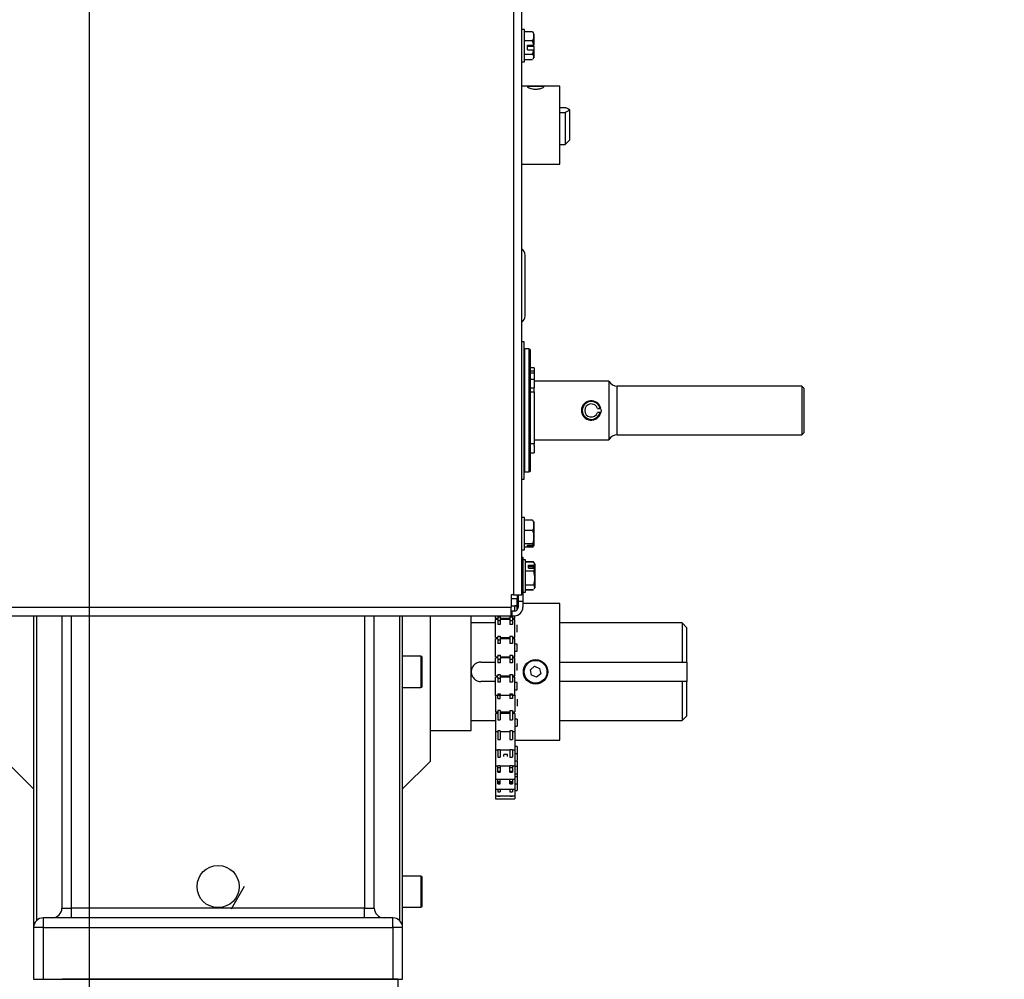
# Model space of a CAD drawing. Header units: inches. Extents: x 170 to 284, y 215 to 248.
# Tile 926 of 1056: x 226.941 to 227.368, y 245.046 to 245.462. Entities that reach past the tile are written whole.
import ezdxf

# ---------------------------------------------------------------- set-up
doc = ezdxf.new("R2010")
doc.units = ezdxf.units.IN
doc.header["$LTSCALE"] = 0.25
doc.header["$MEASUREMENT"] = 0
doc.layers.add('ANNOTATIONS', color=1, linetype='Continuous')
doc.layers.add('LH TOP OF HOOD', color=7, linetype='Continuous')
doc.styles.add('ARIAL', font='arial.ttf', dxfattribs={"height": 0.09375})
doc.dimstyles.new('STANDARD$0', dxfattribs={"dimtxt": 0.09375, "dimasz": 0.09375, "dimexe": 0.03125, "dimexo": 0.046875, "dimgap": 0.09, "dimtad": 0, "dimtih": 1, "dimtoh": 1, "dimdec": 4, "dimzin": 0, "dimdsep": 46, "dimtxsty": 'ARIAL', "dimcen": 0.09, "dimadec": 0, "dimazin": 0, "dimtfac": 1, "dimtdec": 4, "dimtofl": 0, "dimtmove": 0, "dimatfit": 1, "dimfxl": 1, "dimtolj": 1, "dimtzin": 0, "dimarcsym": 0})

# ---------------------------------------------------------------- blocks, each defined once
blk = doc.blocks.new('*D81')
at = {"layer": 'ANNOTATIONS', "color": 0, "lineweight": -2, "transparency": 16777216}
for p, q in [((226.7726433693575, 245.3395043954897), (226.7726433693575, 245.8309993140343)), ((226.971006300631, 244.9699353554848), (226.971006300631, 245.8309993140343)), ((226.6788933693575, 245.7997493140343), (226.5851433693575, 245.7997493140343)), ((227.064756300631, 245.7997493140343), (227.158506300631, 245.7997493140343))]:
    blk.add_line(p, q, dxfattribs=at)
at = {"layer": 'ANNOTATIONS', "color": 0, "transparency": 16777216}
for points in [[(226.6788933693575, 245.8153743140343), (226.6788933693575, 245.7841243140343), (226.7726433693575, 245.7997493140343)], [(227.064756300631, 245.8153743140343), (227.064756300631, 245.7841243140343), (226.971006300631, 245.7997493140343)]]:
    blk.add_solid(points, dxfattribs=at)
at = {"layer": 'defpoints', "color": 0, "transparency": 16777216}
for p in [(226.7726433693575, 245.7997493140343), (226.7726433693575, 245.2926293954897), (226.971006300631, 244.9230603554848)]:
    blk.add_point(p, dxfattribs=at)
at = {"layer": 'ANNOTATIONS', "color": 0, "transparency": 16777216, "insert": (227.3023837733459, 245.7997493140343), "char_height": 0.09375, "attachment_point": 5, "style": 'ARIAL'}
blk.add_mtext('\\A1;5"', dxfattribs=at)

msp = doc.modelspace()

# ---------------------------------------------------------------- linework, layer by layer
at = {"layer": 'LH TOP OF HOOD'}
for p, q in [((227.1550741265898, 245.4760418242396), (227.1550741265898, 245.2125369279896)), ((227.1588040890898, 245.2125369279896), (227.1588040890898, 245.4760418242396)), ((227.1598552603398, 245.4579684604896), (227.1588040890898, 245.4579684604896)), ((227.1598552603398, 245.4498651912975), (227.1598552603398, 245.4579684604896)), ((227.1634156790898, 245.4569938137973), (227.1598552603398, 245.4569938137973)), ((227.1634156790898, 245.4531532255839), (227.1598552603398, 245.4531532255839)), ((227.1638172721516, 245.4527727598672), (227.1635979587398, 245.4538743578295)), ((227.1639243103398, 245.456151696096), (227.1639243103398, 245.4511663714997)), ((227.1598552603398, 245.4439302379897), (227.1598552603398, 245.4498651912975)), ((227.1612116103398, 245.451136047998), (227.1638172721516, 245.451136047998)), ((227.1612116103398, 245.449125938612), (227.1612116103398, 245.451136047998)), ((227.1612116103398, 245.4507626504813), (227.1638172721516, 245.4507626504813)), ((227.1612116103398, 245.449125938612), (227.1638172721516, 245.449125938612)), ((227.1639243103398, 245.4507323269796), (227.1639243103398, 245.4491562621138)), ((227.1639243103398, 245.4491562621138), (227.1639243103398, 245.4457470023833)), ((227.1634156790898, 245.4471087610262), (227.1598552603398, 245.4471087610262)), ((227.1634156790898, 245.444904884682), (227.1598552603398, 245.444904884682)), ((227.1636390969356, 245.4452336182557), (227.1639243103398, 245.4457470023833)), ((227.1588040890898, 245.4439302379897), (227.1598552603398, 245.4439302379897)), ((227.1753097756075, 245.433473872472), (227.1588040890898, 245.433473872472)), ((227.1753097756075, 245.4128541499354), (227.1753097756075, 245.433473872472)), ((227.1753097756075, 245.4241992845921), (227.1775138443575, 245.4241992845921)), ((227.1795483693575, 245.422945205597), (227.1790055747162, 245.4234880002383)), ((227.1795483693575, 245.4100937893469), (227.1795483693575, 245.422945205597)), ((227.1753097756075, 245.4219831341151), (227.1775138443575, 245.4219831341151)), ((227.1775138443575, 245.4219831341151), (227.1775138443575, 245.4080592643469)), ((227.1753097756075, 245.399565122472), (227.1753097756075, 245.4128541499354)), ((227.1775138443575, 245.4080592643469), (227.1795483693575, 245.4100937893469)), ((227.1753097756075, 245.4080592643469), (227.1775138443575, 245.4080592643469)), ((227.1588040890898, 245.399565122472), (227.1753097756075, 245.399565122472)), ((227.1601604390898, 245.3336589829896), (227.1601604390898, 245.3601078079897)), ((227.1597456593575, 245.3224012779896), (227.1588040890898, 245.3224012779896)), ((227.1597456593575, 245.2628575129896), (227.1597456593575, 245.3224012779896)), ((227.1618140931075, 245.3193291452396), (227.1600847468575, 245.3193291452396)), ((227.1600847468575, 245.2697668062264), (227.1600847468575, 245.3193291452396)), ((227.1618140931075, 245.3193291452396), (227.1618140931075, 245.2697668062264)), ((227.1624922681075, 245.270347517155), (227.1624922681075, 245.3186509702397)), ((227.1641198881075, 245.3111944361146), (227.1624922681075, 245.3111944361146)), ((227.1624922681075, 245.3098955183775), (227.1641198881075, 245.3098955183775)), ((227.1624922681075, 245.3089049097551), (227.1641198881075, 245.3089049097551)), ((227.1641198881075, 245.3111944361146), (227.1641198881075, 245.3098955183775)), ((227.1641198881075, 245.3098955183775), (227.1641198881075, 245.3062438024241)), ((227.1624922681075, 245.3062438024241), (227.1641198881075, 245.3062438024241)), ((227.1641198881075, 245.3062438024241), (227.1641198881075, 245.3037341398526)), ((227.1965027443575, 245.3053282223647), (227.1641198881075, 245.3053282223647)), ((227.1641198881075, 245.3037341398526), (227.1641198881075, 245.302478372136)), ((227.1965027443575, 245.3053282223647), (227.1965027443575, 245.2799305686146)), ((227.2802573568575, 245.3032089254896), (227.2001734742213, 245.3032089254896)), ((227.2001734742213, 245.2820498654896), (227.2001734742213, 245.3032089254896)), ((227.2812746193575, 245.3021916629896), (227.2802573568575, 245.3032089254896)), ((227.2802573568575, 245.3032089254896), (227.2802573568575, 245.2820498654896)), ((227.1624922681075, 245.3024505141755), (227.1641198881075, 245.3024505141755)), ((227.1624922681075, 245.3007546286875), (227.1641198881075, 245.3007546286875)), ((227.1639503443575, 245.3024505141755), (227.1639503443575, 245.3007546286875)), ((227.1641198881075, 245.3007546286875), (227.1641198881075, 245.302478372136)), ((227.1641198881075, 245.3007546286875), (227.1641198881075, 245.2781073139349)), ((227.2812746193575, 245.2830671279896), (227.2812746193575, 245.3021916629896)), ((227.1926351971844, 245.2917401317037), (227.1915830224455, 245.2917517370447)), ((227.1916017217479, 245.2934470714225), (227.1926538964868, 245.2934354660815)), ((227.2001734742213, 245.2820498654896), (227.2802573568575, 245.2820498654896)), ((227.2802573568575, 245.2820498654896), (227.2812746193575, 245.2830671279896)), ((227.1641198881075, 245.2781073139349), (227.1624922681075, 245.2781073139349)), ((227.1641198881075, 245.2799305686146), (227.1965027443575, 245.2799305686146)), ((227.1641198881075, 245.2774105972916), (227.1641198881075, 245.2781073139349)), ((227.1624922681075, 245.2742353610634), (227.1641198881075, 245.2742353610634)), ((227.1641198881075, 245.2774105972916), (227.1641198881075, 245.277301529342)), ((227.1641198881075, 245.277301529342), (227.1641198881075, 245.2742167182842)), ((227.1600847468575, 245.2659296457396), (227.1600847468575, 245.2697668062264)), ((227.1618140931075, 245.2697668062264), (227.1618140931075, 245.2659296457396)), ((227.1624922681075, 245.2666078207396), (227.1624922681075, 245.270347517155)), ((227.1600847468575, 245.2659296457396), (227.1618140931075, 245.2659296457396)), ((227.1588040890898, 245.2628575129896), (227.1597456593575, 245.2628575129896)), ((227.1598552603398, 245.2461235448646), (227.1588040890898, 245.2461235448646)), ((227.1598552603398, 245.2320853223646), (227.1598552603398, 245.2461235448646)), ((227.1634156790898, 245.2449738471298), (227.1598552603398, 245.2449738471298)), ((227.1634655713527, 245.2449141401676), (227.1634156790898, 245.2449738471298)), ((227.1638172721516, 245.2444932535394), (227.1637651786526, 245.2445555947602)), ((227.1639243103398, 245.244306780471), (227.1637811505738, 245.2445644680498)), ((227.1639243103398, 245.244306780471), (227.1639243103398, 245.2343853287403)), ((227.1634156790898, 245.2405445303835), (227.1598552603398, 245.2405445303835)), ((227.1588040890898, 245.2320853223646), (227.1598552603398, 245.2320853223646)), ((227.1634156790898, 245.2346751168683), (227.1598552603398, 245.2346751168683)), ((227.1634156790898, 245.2332350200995), (227.1598552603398, 245.2332350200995)), ((227.1612116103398, 245.234194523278), (227.1638172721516, 245.234194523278)), ((227.1612116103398, 245.2337156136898), (227.1612116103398, 245.234194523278)), ((227.1612116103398, 245.2337156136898), (227.1638172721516, 245.2337156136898)), ((227.1637830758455, 245.2336478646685), (227.1639243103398, 245.2339020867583)), ((227.1639243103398, 245.2343853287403), (227.1639243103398, 245.2339064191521)), ((227.1639243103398, 245.2339064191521), (227.1639243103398, 245.2339020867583)), ((227.1588040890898, 245.2289318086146), (227.1592279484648, 245.2289318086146)), ((227.1592279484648, 245.2289318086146), (227.1592279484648, 245.2098581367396)), ((227.1602791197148, 245.2278128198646), (227.1592279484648, 245.2278128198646)), ((227.1602791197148, 245.2137745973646), (227.1602791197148, 245.2278128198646)), ((227.1638395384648, 245.2269105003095), (227.1602791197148, 245.2269105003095)), ((227.1638395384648, 245.2268006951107), (227.1602791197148, 245.2268006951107)), ((227.1643481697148, 245.225996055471), (227.1638401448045, 245.2269105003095)), ((227.1638395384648, 245.2227929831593), (227.1602791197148, 245.2227929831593)), ((227.1616354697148, 245.2241304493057), (227.1616354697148, 245.2254632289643)), ((227.1616354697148, 245.2254632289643), (227.1642411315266, 245.2254632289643)), ((227.1638395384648, 245.2248014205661), (227.1616354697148, 245.2248014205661)), ((227.1616354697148, 245.2241304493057), (227.1642411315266, 245.2241304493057)), ((227.1638395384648, 245.2248014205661), (227.1642011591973, 245.2256519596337)), ((227.1639767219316, 245.2239525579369), (227.1638395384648, 245.2248014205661)), ((227.1643481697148, 245.225996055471), (227.1643481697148, 245.2253148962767)), ((227.1643481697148, 245.225996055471), (227.1643481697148, 245.2253148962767)), ((227.1643481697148, 245.2253148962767), (227.1643481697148, 245.223982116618)), ((227.1643481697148, 245.223982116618), (227.1643481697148, 245.2155913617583)), ((227.1592279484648, 245.2137745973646), (227.1602791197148, 245.2137745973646)), ((227.1638395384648, 245.2167859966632), (227.1602791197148, 245.2167859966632)), ((227.1638395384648, 245.2147867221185), (227.1602791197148, 245.2147867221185)), ((227.1638395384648, 245.2146769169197), (227.1602791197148, 245.2146769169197)), ((227.1641024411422, 245.2151490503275), (227.1643481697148, 245.2155913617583)), ((227.1550741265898, 245.2125369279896), (227.1540568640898, 245.2125369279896)), ((227.1540568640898, 245.2125369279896), (227.1540568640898, 245.2072302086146)), ((227.1567695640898, 245.2109093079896), (227.1540568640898, 245.2109093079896)), ((227.1550741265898, 245.2125369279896), (227.1588040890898, 245.2125369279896)), ((227.1567695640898, 245.2125369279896), (227.1567695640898, 245.2109093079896)), ((227.1567695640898, 245.2078575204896), (227.1567695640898, 245.2109093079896)), ((227.1571934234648, 245.2125369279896), (227.1571934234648, 245.2098581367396)), ((227.1571934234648, 245.2098581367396), (227.1592279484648, 245.2098581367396)), ((227.1571934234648, 245.2098581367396), (227.1571934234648, 245.2072302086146)), ((227.1592279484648, 245.2098581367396), (227.1592279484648, 245.2072302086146)), ((226.8997412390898, 245.2072302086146), (227.1540568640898, 245.2072302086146)), ((227.1540568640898, 245.2078575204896), (227.1567695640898, 245.2078575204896)), ((227.1540568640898, 245.2035002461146), (227.1540568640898, 245.2072302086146)), ((227.1544807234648, 245.2055347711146), (227.1540568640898, 245.2055347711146)), ((227.1554979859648, 245.2055347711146), (227.1544807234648, 245.2055347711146)), ((227.1544807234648, 245.2035002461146), (227.1544807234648, 245.2055347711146)), ((227.1567447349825, 245.2078488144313), (227.1556427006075, 245.2078488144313)), ((227.1556427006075, 245.2055409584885), (227.1556427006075, 245.2078488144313)), ((227.1567447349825, 245.2060812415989), (227.1567447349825, 245.2078488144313)), ((227.1571934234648, 245.2088408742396), (227.1567695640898, 245.2088408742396)), ((227.1753013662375, 245.2088408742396), (227.1592279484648, 245.2088408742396)), ((227.1753013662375, 245.1495005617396), (227.1753013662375, 245.2088408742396)), ((226.8997412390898, 245.2035002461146), (227.1540568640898, 245.2035002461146)), ((226.9468065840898, 245.2035002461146), (226.9468065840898, 245.0681195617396)), ((226.9481629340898, 245.0712273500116), (226.9481629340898, 245.2035002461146)), ((226.9590815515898, 245.2035002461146), (226.9590815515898, 245.1791707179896)), ((226.9633201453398, 245.0765967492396), (226.9633201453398, 245.2035002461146)), ((227.0904779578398, 245.2035002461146), (227.0904779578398, 245.0765967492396)), ((227.0947165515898, 245.1791707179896), (227.0947165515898, 245.2035002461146)), ((227.1056351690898, 245.2035002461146), (227.1056351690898, 245.0712273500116)), ((227.1069915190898, 245.0681195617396), (227.1069915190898, 245.2035002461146)), ((227.1190630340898, 245.1791707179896), (227.1190630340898, 245.2035002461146)), ((227.1367634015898, 245.1791707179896), (227.1367634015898, 245.2035002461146)), ((227.1473350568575, 245.2024149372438), (227.1473350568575, 245.2035258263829)), ((227.1473350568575, 245.2024149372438), (227.1483523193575, 245.2024149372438)), ((227.1473350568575, 245.2024149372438), (227.1473350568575, 245.2018675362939)), ((227.1483523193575, 245.2018675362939), (227.1473350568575, 245.2018675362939)), ((227.1473350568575, 245.1940685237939), (227.1473350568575, 245.2018675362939)), ((227.1483523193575, 245.2030260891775), (227.1493695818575, 245.2030260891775)), ((227.1483523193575, 245.2030260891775), (227.1483523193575, 245.2024149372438)), ((227.1483523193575, 245.2024149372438), (227.1483523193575, 245.2018675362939)), ((227.1483523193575, 245.2018675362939), (227.1483523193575, 245.1997503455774)), ((227.1493695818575, 245.2012563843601), (227.1483523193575, 245.2012563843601)), ((227.1493695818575, 245.2030260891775), (227.1493695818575, 245.2024149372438)), ((227.1493695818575, 245.2024149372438), (227.1536081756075, 245.2024149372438)), ((227.1493695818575, 245.2024149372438), (227.1493695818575, 245.2018675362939)), ((227.1536081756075, 245.2018675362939), (227.1493695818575, 245.2018675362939)), ((227.1493695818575, 245.2018675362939), (227.1493695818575, 245.1997503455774)), ((227.14986973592, 245.2018675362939), (227.14986973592, 245.2024149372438)), ((227.1536081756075, 245.2030260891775), (227.1546254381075, 245.2030260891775)), ((227.1536081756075, 245.2030260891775), (227.1536081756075, 245.2024149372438)), ((227.1536081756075, 245.2024149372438), (227.1536081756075, 245.2018675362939)), ((227.1536081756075, 245.2018675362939), (227.1536081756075, 245.1997503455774)), ((227.1546254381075, 245.2012563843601), (227.1536081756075, 245.2012563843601)), ((227.1544807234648, 245.2035002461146), (227.1540568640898, 245.2035002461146)), ((227.1544807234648, 245.2035002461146), (227.1554979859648, 245.2035002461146)), ((227.1546254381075, 245.2030260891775), (227.1546254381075, 245.2024149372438)), ((227.1546254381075, 245.2024149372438), (227.1556427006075, 245.2024149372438)), ((227.1546254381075, 245.2024149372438), (227.1546254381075, 245.2018675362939)), ((227.1556427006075, 245.2018675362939), (227.1546254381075, 245.2018675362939)), ((227.1546254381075, 245.2018675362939), (227.1546254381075, 245.1997503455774)), ((227.1556427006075, 245.2024149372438), (227.1556427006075, 245.2035030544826)), ((227.1556427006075, 245.1940685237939), (227.1556427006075, 245.2018675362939)), ((227.1473350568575, 245.2003636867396), (227.1367634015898, 245.2003636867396)), ((227.1493695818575, 245.1997503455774), (227.1483523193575, 245.1997503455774)), ((227.1546254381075, 245.1997503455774), (227.1536081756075, 245.1997503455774)), ((227.1567447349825, 245.1964336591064), (227.1567447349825, 245.1995024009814)), ((227.2283170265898, 245.2003636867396), (227.1753013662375, 245.2003636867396)), ((227.2303515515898, 245.1983291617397), (227.2283170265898, 245.2003636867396)), ((227.2283170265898, 245.2003636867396), (227.2283170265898, 245.1834093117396)), ((227.2303515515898, 245.1834093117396), (227.2303515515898, 245.1983291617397)), ((227.1473350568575, 245.1940685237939), (227.1483523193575, 245.1940685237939)), ((227.1483523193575, 245.1935211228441), (227.1473350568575, 245.1935211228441)), ((227.1473350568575, 245.185722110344), (227.1473350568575, 245.1935211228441)), ((227.1483523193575, 245.1946796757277), (227.1493695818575, 245.1946796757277)), ((227.1483523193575, 245.1946796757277), (227.1483523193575, 245.1940685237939)), ((227.1483523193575, 245.1935211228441), (227.1483523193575, 245.1914039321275)), ((227.1493695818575, 245.1929099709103), (227.1483523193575, 245.1929099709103)), ((227.1493695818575, 245.1946796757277), (227.1493695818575, 245.1914039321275)), ((227.1493695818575, 245.1940685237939), (227.1536081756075, 245.1940685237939)), ((227.1536081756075, 245.1935211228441), (227.1493695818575, 245.1935211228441)), ((227.14986973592, 245.1940371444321), (227.14986973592, 245.1940685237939)), ((227.1498866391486, 245.1936772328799), (227.1535912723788, 245.1936772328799)), ((227.1536081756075, 245.1946796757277), (227.1546254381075, 245.1946796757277)), ((227.1536081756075, 245.1946796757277), (227.1536081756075, 245.1914039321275)), ((227.1546254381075, 245.1946796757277), (227.1546254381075, 245.1914039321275)), ((227.1546254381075, 245.1940685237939), (227.1556427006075, 245.1940685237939)), ((227.1556427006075, 245.1935211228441), (227.1546254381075, 245.1935211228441)), ((227.1556427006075, 245.185722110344), (227.1556427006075, 245.1935211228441)), ((227.1493695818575, 245.1914039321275), (227.1483523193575, 245.1914039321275)), ((227.1546254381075, 245.1914039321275), (227.1536081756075, 245.1914039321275)), ((227.1567447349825, 245.1911559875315), (227.1556427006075, 245.1911559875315)), ((227.1556427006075, 245.1880872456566), (227.1567447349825, 245.1880872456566)), ((227.1567447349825, 245.1880872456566), (227.1567447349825, 245.1911559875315)), ((227.1149600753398, 245.1859524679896), (227.1069915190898, 245.1859524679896)), ((227.1149600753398, 245.1859524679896), (227.1149600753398, 245.1723889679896)), ((227.1154687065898, 245.1728975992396), (227.1154687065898, 245.1854438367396)), ((227.1473350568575, 245.185722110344), (227.1483523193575, 245.185722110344)), ((227.1483523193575, 245.1851747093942), (227.1473350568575, 245.1851747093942)), ((227.1473350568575, 245.1773756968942), (227.1473350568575, 245.1851747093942)), ((227.1483523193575, 245.1863332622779), (227.1493695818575, 245.1863332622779)), ((227.1483523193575, 245.1863332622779), (227.1483523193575, 245.185722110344)), ((227.1483523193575, 245.1851747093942), (227.1483523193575, 245.1830575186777)), ((227.1493695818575, 245.1845635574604), (227.1483523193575, 245.1845635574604)), ((227.1493695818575, 245.1863332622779), (227.1493695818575, 245.185722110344)), ((227.1493695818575, 245.185722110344), (227.1536081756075, 245.185722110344)), ((227.1536081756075, 245.1851747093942), (227.1493695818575, 245.1851747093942)), ((227.1493695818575, 245.1851747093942), (227.1493695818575, 245.1830575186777)), ((227.1498866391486, 245.1856018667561), (227.1535912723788, 245.1856018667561)), ((227.1536081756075, 245.1863332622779), (227.1546254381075, 245.1863332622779)), ((227.1536081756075, 245.1863332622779), (227.1536081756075, 245.185722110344)), ((227.1536081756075, 245.185722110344), (227.1536081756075, 245.1851747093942)), ((227.1536081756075, 245.1851747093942), (227.1536081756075, 245.1830575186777)), ((227.1546254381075, 245.1845635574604), (227.1536081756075, 245.1845635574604)), ((227.1546254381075, 245.1863332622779), (227.1546254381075, 245.1830575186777)), ((227.1546254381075, 245.185722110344), (227.1556427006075, 245.185722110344)), ((227.1556427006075, 245.1851747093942), (227.1546254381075, 245.1851747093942)), ((227.1556427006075, 245.1773756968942), (227.1556427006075, 245.1851747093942)), ((227.1410019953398, 245.1834093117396), (227.1473350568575, 245.1834093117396)), ((227.1493695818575, 245.1830575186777), (227.1483523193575, 245.1830575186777)), ((227.1546254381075, 245.1830575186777), (227.1536081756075, 245.1830575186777)), ((227.1567447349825, 245.1797408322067), (227.1567447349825, 245.1828095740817)), ((227.1624386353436, 245.1800488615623), (227.1642745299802, 245.181562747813)), ((227.1629520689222, 245.1777253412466), (227.1624386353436, 245.1800488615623)), ((227.1642745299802, 245.181562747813), (227.1664576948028, 245.1806160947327)), ((227.1664576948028, 245.1806160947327), (227.1669711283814, 245.178292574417)), ((227.1753013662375, 245.1834093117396), (227.2283170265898, 245.1834093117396)), ((227.2303515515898, 245.1834093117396), (227.2303515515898, 245.1749321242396)), ((226.9590815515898, 245.1791707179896), (226.9590815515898, 245.0765967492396)), ((227.0947165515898, 245.0765967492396), (227.0947165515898, 245.1791707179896)), ((227.1190630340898, 245.1403791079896), (227.1190630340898, 245.1791707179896)), ((227.1367634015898, 245.1537391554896), (227.1367634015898, 245.1791707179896)), ((227.1473350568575, 245.1773756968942), (227.1483523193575, 245.1773756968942)), ((227.1483523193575, 245.1768282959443), (227.1473350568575, 245.1768282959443)), ((227.1473350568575, 245.1690327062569), (227.1473350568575, 245.1768282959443)), ((227.1483523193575, 245.177986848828), (227.1493695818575, 245.177986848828)), ((227.1483523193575, 245.177986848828), (227.1483523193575, 245.1773756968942)), ((227.1483523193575, 245.1768282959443), (227.1483523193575, 245.1747111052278)), ((227.1493695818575, 245.1762171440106), (227.1483523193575, 245.1762171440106)), ((227.1493695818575, 245.177986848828), (227.1493695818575, 245.1747111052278)), ((227.1493695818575, 245.1773756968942), (227.1536081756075, 245.1773756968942)), ((227.1536081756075, 245.1768282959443), (227.1493695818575, 245.1768282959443)), ((227.1536081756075, 245.177986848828), (227.1546254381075, 245.177986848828)), ((227.1536081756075, 245.177986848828), (227.1536081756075, 245.1747111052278)), ((227.1546254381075, 245.177986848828), (227.1546254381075, 245.1747111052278)), ((227.1546254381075, 245.1773756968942), (227.1556427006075, 245.1773756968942)), ((227.1556427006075, 245.1768282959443), (227.1546254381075, 245.1768282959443)), ((227.1556427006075, 245.1690327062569), (227.1556427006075, 245.1768282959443)), ((227.1651352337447, 245.1767786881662), (227.1629520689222, 245.1777253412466)), ((227.1669711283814, 245.178292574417), (227.1651352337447, 245.1767786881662)), ((227.1069915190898, 245.1723889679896), (227.1149600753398, 245.1723889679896)), ((227.1473350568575, 245.1749321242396), (227.1410019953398, 245.1749321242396)), ((227.1493695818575, 245.1747111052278), (227.1483523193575, 245.1747111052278)), ((227.1546254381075, 245.1747111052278), (227.1536081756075, 245.1747111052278)), ((227.1567447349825, 245.1744631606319), (227.1556427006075, 245.1744631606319)), ((227.1556427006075, 245.1713944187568), (227.1567447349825, 245.1713944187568)), ((227.1567447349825, 245.1713944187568), (227.1567447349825, 245.1744631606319)), ((227.2283170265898, 245.1749321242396), (227.1753013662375, 245.1749321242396)), ((227.2283170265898, 245.1749321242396), (227.2283170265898, 245.1579777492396)), ((227.2303515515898, 245.1600122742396), (227.2303515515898, 245.1749321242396)), ((227.1473350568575, 245.1690327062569), (227.1483523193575, 245.1690327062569)), ((227.1473350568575, 245.1690327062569), (227.1473350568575, 245.1618513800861)), ((227.1483523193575, 245.1696404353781), (227.1493695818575, 245.1696404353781)), ((227.1483523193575, 245.1696404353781), (227.1483523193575, 245.1690327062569)), ((227.1483523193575, 245.1690392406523), (227.1493695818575, 245.1690392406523)), ((227.1483523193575, 245.1675332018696), (227.1483523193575, 245.1690327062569)), ((227.1483523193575, 245.1675332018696), (227.1493695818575, 245.1675332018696)), ((227.1493695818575, 245.1696404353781), (227.1493695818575, 245.1690327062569)), ((227.1493695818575, 245.1690327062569), (227.1536081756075, 245.1690327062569)), ((227.1493695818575, 245.1675332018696), (227.1493695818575, 245.1690327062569)), ((227.1536081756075, 245.1696404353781), (227.1546254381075, 245.1696404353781)), ((227.1536081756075, 245.1696404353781), (227.1536081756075, 245.1690327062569)), ((227.1546254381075, 245.1690392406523), (227.1536081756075, 245.1690392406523)), ((227.1536081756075, 245.1690327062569), (227.1536081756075, 245.1675332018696)), ((227.1546254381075, 245.1675332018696), (227.1536081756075, 245.1675332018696)), ((227.1546254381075, 245.1696404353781), (227.1546254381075, 245.1690327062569)), ((227.1546254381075, 245.1690327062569), (227.1556427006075, 245.1690327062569)), ((227.1546254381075, 245.1690327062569), (227.1546254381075, 245.1675332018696)), ((227.1556427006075, 245.1690327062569), (227.1556427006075, 245.1618513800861)), ((227.1567447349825, 245.1672852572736), (227.1567447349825, 245.1652708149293)), ((227.1493695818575, 245.1624106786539), (227.1483523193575, 245.1624106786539)), ((227.1483523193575, 245.1624106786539), (227.1483523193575, 245.1583444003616)), ((227.1493695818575, 245.1624106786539), (227.1493695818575, 245.1583444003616)), ((227.1536081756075, 245.1624106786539), (227.1546254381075, 245.1624106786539)), ((227.1536081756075, 245.1624106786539), (227.1536081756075, 245.1583444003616)), ((227.1546254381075, 245.1624106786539), (227.1546254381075, 245.1583444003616)), ((227.1567447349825, 245.1652708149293), (227.1567447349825, 245.1642165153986)), ((227.1367634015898, 245.1579777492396), (227.1473350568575, 245.1579777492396)), ((227.1473350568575, 245.1618513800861), (227.1483523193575, 245.1618513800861)), ((227.1483523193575, 245.1610160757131), (227.1473350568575, 245.1610160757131)), ((227.1473350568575, 245.1610160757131), (227.1473350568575, 245.1552544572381)), ((227.1483523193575, 245.1583444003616), (227.1493695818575, 245.1583444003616)), ((227.1493695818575, 245.1618513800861), (227.1536081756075, 245.1618513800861)), ((227.1536081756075, 245.1610160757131), (227.1493695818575, 245.1610160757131)), ((227.1536081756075, 245.1583444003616), (227.1546254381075, 245.1583444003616)), ((227.1546254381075, 245.1618513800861), (227.1556427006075, 245.1618513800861)), ((227.1556427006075, 245.1610160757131), (227.1546254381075, 245.1610160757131)), ((227.1556427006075, 245.1610160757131), (227.1556427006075, 245.1552544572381)), ((227.1567447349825, 245.1586509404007), (227.1556427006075, 245.1586509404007)), ((227.1567447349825, 245.1586509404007), (227.1567447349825, 245.1563838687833)), ((227.1753013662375, 245.1579777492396), (227.2283170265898, 245.1579777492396)), ((227.2283170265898, 245.1579777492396), (227.2303515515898, 245.1600122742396)), ((227.1190630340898, 245.1537391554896), (227.1367634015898, 245.1537391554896)), ((227.1473350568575, 245.1552544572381), (227.1473350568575, 245.1532170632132)), ((227.1556427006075, 245.1555821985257), (227.1567447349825, 245.1555821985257)), ((227.1556427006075, 245.1552544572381), (227.1556427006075, 245.1532170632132)), ((227.1567447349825, 245.1563838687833), (227.1567447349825, 245.1555821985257)), ((227.1473350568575, 245.1532170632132), (227.1483523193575, 245.1532170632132)), ((227.1473350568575, 245.1532170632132), (227.1473350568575, 245.1530909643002)), ((227.1483523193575, 245.1530909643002), (227.1473350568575, 245.1530909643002)), ((227.1473350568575, 245.1530909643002), (227.1473350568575, 245.1467472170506)), ((227.1493695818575, 245.1534706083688), (227.1483523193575, 245.1534706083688)), ((227.1483523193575, 245.1534706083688), (227.1483523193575, 245.149738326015)), ((227.1483523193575, 245.149738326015), (227.1493695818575, 245.149738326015)), ((227.1493695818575, 245.1534706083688), (227.1493695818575, 245.149738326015)), ((227.1493695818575, 245.1532170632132), (227.1536081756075, 245.1532170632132)), ((227.1536081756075, 245.1530909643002), (227.1493695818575, 245.1530909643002)), ((227.1546254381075, 245.1534706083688), (227.1536081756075, 245.1534706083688)), ((227.1536081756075, 245.1534706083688), (227.1536081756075, 245.149738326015)), ((227.1536081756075, 245.149738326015), (227.1546254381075, 245.149738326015)), ((227.1546254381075, 245.1534706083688), (227.1546254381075, 245.149738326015)), ((227.1546254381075, 245.1532170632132), (227.1556427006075, 245.1532170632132)), ((227.1556427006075, 245.1530909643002), (227.1546254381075, 245.1530909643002)), ((227.1556427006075, 245.1530909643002), (227.1556427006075, 245.1467472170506)), ((227.1556427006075, 245.1495005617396), (227.1753013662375, 245.1495005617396)), ((227.1473350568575, 245.1467472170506), (227.1473350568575, 245.1452919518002)), ((227.1473350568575, 245.1452919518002), (227.1483523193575, 245.1452919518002)), ((227.1473350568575, 245.1452919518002), (227.1473350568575, 245.13928281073)), ((227.1493695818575, 245.1453570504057), (227.1483523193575, 245.1453570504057)), ((227.1483523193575, 245.1453570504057), (227.1483523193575, 245.1420788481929)), ((227.1493695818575, 245.1453570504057), (227.1493695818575, 245.1420788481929)), ((227.1493695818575, 245.1452919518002), (227.1536081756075, 245.1452919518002)), ((227.1546254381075, 245.1453570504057), (227.1536081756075, 245.1453570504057)), ((227.1536081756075, 245.1453570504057), (227.1536081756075, 245.1420788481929)), ((227.1546254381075, 245.1453570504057), (227.1546254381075, 245.1420788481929)), ((227.1546254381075, 245.1452919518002), (227.1556427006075, 245.1452919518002)), ((227.1567447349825, 245.1467800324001), (227.1556427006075, 245.1467800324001)), ((227.1556427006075, 245.1467472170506), (227.1556427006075, 245.1452919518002)), ((227.1556427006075, 245.1452919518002), (227.1556427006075, 245.13928281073)), ((227.1567447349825, 245.1467800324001), (227.1567447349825, 245.1437649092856)), ((227.1483523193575, 245.1420788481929), (227.1493695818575, 245.1420788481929)), ((227.1525570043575, 245.1431979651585), (227.15092090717, 245.1431979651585)), ((227.15092090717, 245.1424132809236), (227.15092090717, 245.1431979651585)), ((227.1525570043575, 245.1424132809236), (227.1525570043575, 245.1431979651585)), ((227.1536081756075, 245.1420788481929), (227.1546254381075, 245.1420788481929)), ((227.1556427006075, 245.1437112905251), (227.1567447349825, 245.1437112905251)), ((227.1567447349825, 245.1437649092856), (227.1567447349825, 245.1410706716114)), ((227.1567447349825, 245.1410706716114), (227.1567447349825, 245.1406961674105)), ((226.9347350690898, 245.1403791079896), (226.9468065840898, 245.1283075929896)), ((227.1069915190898, 245.1283075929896), (227.1190630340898, 245.1403791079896)), ((227.1473350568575, 245.13928281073), (227.1473350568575, 245.1383310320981)), ((227.1473350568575, 245.1383310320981), (227.1483523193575, 245.1383310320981)), ((227.1473350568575, 245.1383310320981), (227.1473350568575, 245.1331014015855)), ((227.1493695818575, 245.138331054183), (227.1483523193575, 245.138331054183)), ((227.1483523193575, 245.1356124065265), (227.1483523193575, 245.1383310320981)), ((227.1493695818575, 245.1374968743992), (227.1483523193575, 245.1374968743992)), ((227.1493695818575, 245.138331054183), (227.1493695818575, 245.1356124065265)), ((227.1493695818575, 245.1383310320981), (227.1536081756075, 245.1383310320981)), ((227.1546254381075, 245.138331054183), (227.1536081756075, 245.138331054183)), ((227.1536081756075, 245.1356124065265), (227.1536081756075, 245.1383310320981)), ((227.1546254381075, 245.1374968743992), (227.1536081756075, 245.1374968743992)), ((227.1546254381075, 245.138331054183), (227.1546254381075, 245.1356124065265)), ((227.1546254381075, 245.1383310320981), (227.1556427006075, 245.1383310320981)), ((227.1567447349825, 245.1404441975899), (227.1556427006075, 245.1404441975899)), ((227.1556427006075, 245.13928281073), (227.1556427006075, 245.1383310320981)), ((227.1556427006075, 245.1383310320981), (227.1556427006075, 245.1331014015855)), ((227.1567447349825, 245.1379921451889), (227.1556427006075, 245.1379921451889)), ((227.1567447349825, 245.1404441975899), (227.1567447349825, 245.1379921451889)), ((227.1567447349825, 245.1379921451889), (227.1567447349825, 245.135137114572)), ((227.1473350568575, 245.1331014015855), (227.1473350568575, 245.1325582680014)), ((227.1473350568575, 245.1325582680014), (227.1556427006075, 245.1325582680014)), ((227.1473350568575, 245.1325582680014), (227.1473350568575, 245.1284018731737)), ((227.1493695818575, 245.1359584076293), (227.1483523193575, 245.1359584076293)), ((227.1483523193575, 245.1357788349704), (227.1493695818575, 245.1357788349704)), ((227.1483523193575, 245.1356124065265), (227.1493695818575, 245.1356124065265)), ((227.1483523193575, 245.1305470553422), (227.1483523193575, 245.1325582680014)), ((227.1493695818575, 245.1305470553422), (227.1493695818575, 245.1325582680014)), ((227.1546254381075, 245.1359584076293), (227.1536081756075, 245.1359584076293)), ((227.1536081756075, 245.1357788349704), (227.1546254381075, 245.1357788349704)), ((227.1536081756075, 245.1356124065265), (227.1546254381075, 245.1356124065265)), ((227.1536081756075, 245.1305470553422), (227.1536081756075, 245.1325582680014)), ((227.1546254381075, 245.1326186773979), (227.1546254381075, 245.1305470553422)), ((227.1556427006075, 245.1349234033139), (227.1567447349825, 245.1349234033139)), ((227.1567447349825, 245.1335932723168), (227.1556427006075, 245.1335932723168)), ((227.1556427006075, 245.1331014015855), (227.1556427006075, 245.1325582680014)), ((227.1556427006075, 245.1325582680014), (227.1556427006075, 245.1284018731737)), ((227.1567447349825, 245.135137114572), (227.1567447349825, 245.1349234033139)), ((227.1567447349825, 245.1349234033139), (227.1567447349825, 245.1335932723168)), ((227.1567447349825, 245.1335932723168), (227.1567447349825, 245.130619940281)), ((227.1473350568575, 245.1284018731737), (227.1473350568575, 245.1281593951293)), ((227.1473350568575, 245.1281593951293), (227.1556427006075, 245.1281593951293)), ((227.1473350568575, 245.1281593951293), (227.1473350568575, 245.1253354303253)), ((227.1493695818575, 245.1314695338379), (227.1483523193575, 245.1314695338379)), ((227.1483523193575, 245.1309714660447), (227.1493695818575, 245.1309714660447)), ((227.1493695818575, 245.130720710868), (227.1483523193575, 245.130720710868)), ((227.1483523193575, 245.1305470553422), (227.1493695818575, 245.1305470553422)), ((227.1483523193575, 245.1281593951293), (227.1483523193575, 245.1270457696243)), ((227.1493695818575, 245.1281593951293), (227.1493695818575, 245.1270457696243)), ((227.1546254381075, 245.1314695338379), (227.1536081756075, 245.1314695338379)), ((227.1536081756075, 245.1309714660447), (227.1546254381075, 245.1309714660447)), ((227.1546254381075, 245.130720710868), (227.1536081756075, 245.130720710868)), ((227.1536081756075, 245.1305470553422), (227.1546254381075, 245.1305470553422)), ((227.1536081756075, 245.1281593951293), (227.1536081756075, 245.1270457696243)), ((227.1546254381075, 245.1281593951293), (227.1546254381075, 245.1270457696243)), ((227.1556427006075, 245.1305245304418), (227.1567447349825, 245.1305245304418)), ((227.1556427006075, 245.1284018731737), (227.1556427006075, 245.1281593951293)), ((227.1556427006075, 245.1281593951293), (227.1556427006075, 245.1253354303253)), ((227.1567447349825, 245.130619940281), (227.1567447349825, 245.1305245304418)), ((227.1567447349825, 245.1305245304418), (227.1567447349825, 245.1276644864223)), ((227.1473350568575, 245.1253354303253), (227.1473350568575, 245.1252759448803)), ((227.1473350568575, 245.1252759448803), (227.1556427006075, 245.1252759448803)), ((227.1473350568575, 245.1252759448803), (227.1473350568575, 245.1240007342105)), ((227.1473350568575, 245.1240006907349), (227.1556427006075, 245.1240006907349)), ((227.1483523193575, 245.1270457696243), (227.1493695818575, 245.1270457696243)), ((227.1483523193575, 245.1252759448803), (227.1483523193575, 245.1252212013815)), ((227.1483523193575, 245.1252212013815), (227.1493695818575, 245.1252212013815)), ((227.1493695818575, 245.1252759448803), (227.1493695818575, 245.1252212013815)), ((227.1536081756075, 245.1270457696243), (227.1546254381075, 245.1270457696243)), ((227.1536081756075, 245.1252212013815), (227.1546254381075, 245.1252212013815)), ((227.1546254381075, 245.1252759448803), (227.1546254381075, 245.1252212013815)), ((227.1556427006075, 245.1276410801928), (227.1567447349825, 245.1276410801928)), ((227.1556427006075, 245.1253354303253), (227.1556427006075, 245.1252759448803)), ((227.1556427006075, 245.1252759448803), (227.1556427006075, 245.1240007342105)), ((227.1567447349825, 245.1276644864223), (227.1567447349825, 245.1276410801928)), ((227.1149600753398, 245.0905134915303), (227.1069915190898, 245.0905134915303)), ((227.1149600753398, 245.0905134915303), (227.1149600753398, 245.0769499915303)), ((227.1154687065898, 245.0774586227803), (227.1154687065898, 245.0900048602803)), ((227.0382537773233, 245.0859771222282), (227.0326097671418, 245.0761243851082)), ((227.1069915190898, 245.0769499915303), (227.1149600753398, 245.0769499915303)), ((226.9590815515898, 245.0765967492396), (226.9633201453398, 245.0765967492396)), ((226.9633201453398, 245.0723581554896), (226.9633201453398, 245.0765967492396)), ((227.0904779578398, 245.0765967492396), (226.9633201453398, 245.0765967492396)), ((227.0904779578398, 245.0723581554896), (227.0904779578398, 245.0765967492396)), ((227.0904779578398, 245.0765967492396), (227.0947165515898, 245.0765967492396)), ((226.9510451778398, 245.0681195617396), (226.9468065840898, 245.0681195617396)), ((226.9468065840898, 245.0681195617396), (226.9468065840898, 245.0456719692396)), ((226.9510451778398, 245.0681195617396), (226.9510451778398, 245.0723581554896)), ((227.1027529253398, 245.0723581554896), (226.9510451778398, 245.0723581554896)), ((226.9510451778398, 245.0456719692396), (226.9510451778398, 245.0681195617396)), ((226.9510451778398, 245.0681195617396), (227.1027529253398, 245.0681195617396)), ((227.1027529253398, 245.0681195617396), (227.1027529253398, 245.0723581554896)), ((227.1027529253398, 245.0681195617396), (227.1027529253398, 245.0456719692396)), ((227.1069915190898, 245.0681195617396), (227.1027529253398, 245.0681195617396)), ((227.1069915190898, 245.0456719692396), (227.1069915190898, 245.0681195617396)), ((226.9468065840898, 245.0456719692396), (226.9510451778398, 245.0456719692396)), ((226.9510451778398, 245.0456719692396), (227.1027529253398, 245.0456719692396)), ((227.1048722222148, 245.0456719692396), (226.9593065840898, 245.0456719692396)), ((227.1027529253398, 245.0456719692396), (227.1069915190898, 245.0456719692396)), ((227.1048722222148, 245.0456719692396), (227.1048722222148, 245.0343127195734))]:
    msp.add_line(p, q, dxfattribs=at)
for centre, radius in [((227.1647048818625, 245.1791707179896), 0.00529824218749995), ((227.1647048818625, 245.1791707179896), 0.004959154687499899), ((227.0268990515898, 245.0859386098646), 0.009155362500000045)]:
    msp.add_circle(centre, radius, dxfattribs=at)
for centre, radius, start, end in [((227.1567695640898, 245.3601078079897), 0.003390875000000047, 0, 53.13010235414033), ((227.1567695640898, 245.3336589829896), 0.003390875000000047, 306.8698976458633, 0), ((227.1618140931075, 245.3186509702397), 0.0006781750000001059, 0, 90), ((227.2001734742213, 245.3074475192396), 0.004238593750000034, 210.0000000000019, 270), ((227.1888732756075, 245.2926293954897), 0.004238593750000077, 10.90502018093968, 347.8311021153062), ((227.1888732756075, 245.2926293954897), 0.003865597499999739, 12.03588008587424, 346.7002422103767), ((227.1888732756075, 245.2926293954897), 0.002848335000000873, 16.68271473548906, 342.0534075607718), ((227.2001734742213, 245.2778112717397), 0.004238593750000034, 90, 150.0000000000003), ((227.1618140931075, 245.2666078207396), 0.0006781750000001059, 270, 359.9999999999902), ((227.1554979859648, 245.2072302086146), 0.00372996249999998, 270, 0), ((227.1554979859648, 245.2072302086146), 0.001695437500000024, 269.9999999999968, 0), ((227.1149600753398, 245.1854438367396), 0.0005086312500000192, 0, 90), ((227.1149600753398, 245.1728975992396), 0.0005086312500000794, 270, 0), ((227.1149600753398, 245.0900048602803), 0.0005086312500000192, 0, 90), ((227.1149600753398, 245.0774586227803), 0.0005086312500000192, 270, 0), ((226.9548429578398, 245.0765967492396), 0.004238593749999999, 270, 0), ((227.0989551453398, 245.0765967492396), 0.004238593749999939, 180, 270), ((226.9510451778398, 245.0681195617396), 0.004238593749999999, 90, 180), ((227.1027529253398, 245.0681195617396), 0.004238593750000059, 0, 90)]:
    msp.add_arc(centre, radius, start, end, dxfattribs=at)
for points, knots in [([(227.1634156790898, 245.4569938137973), (227.1636935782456, 245.4563657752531), (227.1638704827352, 245.4557289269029), (227.1638713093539, 245.4547505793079), (227.1638279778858, 245.4544249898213), (227.1636694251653, 245.4537843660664), (227.1635547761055, 245.4534675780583), (227.1634156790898, 245.4531532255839)], [0, 0, 0, 0, 0.4999999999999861, 0.4999999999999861, 0.749999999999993, 0.749999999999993, 1, 1, 1, 1]), ([(227.1634156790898, 245.4471087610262), (227.1636698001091, 245.4467167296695), (227.1640681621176, 245.4461021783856), (227.1637067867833, 245.4454902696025), (227.1635759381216, 245.4452687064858)], [0, 0, 0, 0, 0.6379147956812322, 0.9999999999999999, 0.9999999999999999, 0.9999999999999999, 0.9999999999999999]), ([(227.1647132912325, 245.4319983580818), (227.1649390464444, 245.4319983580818), (227.1651609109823, 245.4320076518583), (227.1655972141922, 245.4320435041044), (227.1658139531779, 245.4320705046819), (227.1662263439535, 245.4321391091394), (227.1664218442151, 245.4321804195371), (227.1667918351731, 245.432274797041), (227.1669665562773, 245.4323281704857), (227.1674367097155, 245.4324957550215), (227.16769043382, 245.4326216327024), (227.1679456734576, 245.4328009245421), (227.1680114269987, 245.4328600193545), (227.1680992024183, 245.4329720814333), (227.1681209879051, 245.4330242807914), (227.1681212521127, 245.433120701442), (227.1680989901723, 245.4331652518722), (227.1680117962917, 245.4332430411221), (227.1679472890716, 245.4332767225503), (227.1677760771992, 245.4333349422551), (227.1676696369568, 245.433359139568), (227.167423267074, 245.4333983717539), (227.1672817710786, 245.4334137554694), (227.1669651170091, 245.433437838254), (227.1667936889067, 245.4334463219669), (227.166425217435, 245.4334588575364), (227.1662257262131, 245.4334629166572), (227.1658139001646, 245.4334683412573), (227.1656014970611, 245.4334697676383), (227.1651635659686, 245.4334715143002), (227.1649373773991, 245.4334718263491), (227.1642692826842, 245.4334718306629), (227.1638197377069, 245.4334710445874), (227.1632042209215, 245.4334629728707), (227.1630051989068, 245.4334589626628), (227.1626341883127, 245.4334463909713), (227.1624629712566, 245.4334379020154), (227.1621485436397, 245.4334140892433), (227.1620048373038, 245.4333985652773), (227.1617579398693, 245.433359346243), (227.1616529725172, 245.4333355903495), (227.1613949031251, 245.4332484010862), (227.1613057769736, 245.4331706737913), (227.1613053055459, 245.4330248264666), (227.1613272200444, 245.4329725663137), (227.1614138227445, 245.4328614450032), (227.1614796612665, 245.4328019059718), (227.1616502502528, 245.4326818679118), (227.1617547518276, 245.4326211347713), (227.162002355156, 245.4325002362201), (227.1621453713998, 245.432440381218), (227.1626148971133, 245.4322728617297), (227.1629939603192, 245.4321735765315), (227.1636086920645, 245.4320710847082), (227.16382488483, 245.4320439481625), (227.1642647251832, 245.4320076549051), (227.1644875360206, 245.4319983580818), (227.1647132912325, 245.4319983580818)], [0, 0, 0, 0, 0.03124999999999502, 0.03124999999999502, 0.06249999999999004, 0.06249999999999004, 0.09374999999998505, 0.09374999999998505, 0.1249999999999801, 0.1249999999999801, 0.187499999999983, 0.187499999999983, 0.218749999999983, 0.218749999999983, 0.2499999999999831, 0.2499999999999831, 0.2812499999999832, 0.2812499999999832, 0.3124999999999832, 0.3124999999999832, 0.3437499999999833, 0.3437499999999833, 0.3749999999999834, 0.3749999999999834, 0.4062499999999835, 0.4062499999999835, 0.4374999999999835, 0.4374999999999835, 0.4687499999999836, 0.4687499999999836, 0.4999999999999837, 0.4999999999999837, 0.5624999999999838, 0.5624999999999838, 0.5937499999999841, 0.5937499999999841, 0.6249999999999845, 0.6249999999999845, 0.6562499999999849, 0.6562499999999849, 0.6874999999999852, 0.6874999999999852, 0.749999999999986, 0.749999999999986, 0.7812499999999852, 0.7812499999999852, 0.8124999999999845, 0.8124999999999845, 0.8437499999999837, 0.8437499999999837, 0.8749999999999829, 0.8749999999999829, 0.9374999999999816, 0.9374999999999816, 0.9687499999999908, 0.9687499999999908, 1, 1, 1, 1]), ([(227.1775138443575, 245.4241992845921), (227.1777491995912, 245.4241152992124), (227.1779728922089, 245.4240295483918), (227.1783853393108, 245.4238527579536), (227.1785726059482, 245.4237622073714), (227.1788872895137, 245.4235781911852), (227.1790155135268, 245.423484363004), (227.1791490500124, 245.4233399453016), (227.1791837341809, 245.423291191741), (227.1792308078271, 245.4231922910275), (227.1792429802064, 245.4231420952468), (227.1792436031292, 245.4229933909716), (227.1791967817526, 245.4228954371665), (227.179019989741, 245.4227016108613), (227.1788888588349, 245.4226051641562), (227.1784128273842, 245.4223267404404), (227.1779880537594, 245.4221523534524), (227.1775138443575, 245.4219831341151)], [0, 0, 0, 0, 0.1250000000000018, 0.1250000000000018, 0.2500000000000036, 0.2500000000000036, 0.3750000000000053, 0.3750000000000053, 0.4375000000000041, 0.4375000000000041, 0.5000000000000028, 0.5000000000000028, 0.6250000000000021, 0.6250000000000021, 0.7500000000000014, 0.7500000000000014, 1, 1, 1, 1]), ([(227.1930577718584, 245.2932469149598), (227.1931173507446, 245.292789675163), (227.1931851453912, 245.2922693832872), (227.1930118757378, 245.2917938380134), (227.1929908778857, 245.2917362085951)], [0, 0, 0, 0, 0.8788140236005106, 1, 1, 1, 1]), ([(227.1634156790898, 245.2449738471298), (227.1636935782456, 245.2442495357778), (227.1638704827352, 245.2435150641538), (227.1638713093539, 245.2423867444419), (227.1638279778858, 245.242011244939), (227.1636694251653, 245.2412724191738), (227.1635547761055, 245.2409070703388), (227.1634156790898, 245.2405445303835)], [0, 0, 0, 0, 0.5, 0.5, 0.75, 0.75, 1, 1, 1, 1]), ([(227.1634156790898, 245.2405445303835), (227.1636935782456, 245.2395847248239), (227.1638704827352, 245.238611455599), (227.1638713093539, 245.2371162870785), (227.1638279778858, 245.2366187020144), (227.1636694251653, 245.2356396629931), (227.1635547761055, 245.2351555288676), (227.1634156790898, 245.2346751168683)], [0, 0, 0, 0, 0.5, 0.5, 0.75, 0.75, 1, 1, 1, 1]), ([(227.1642575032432, 245.2254558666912), (227.1642702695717, 245.2254149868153), (227.1644272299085, 245.2249123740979), (227.1641209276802, 245.2244119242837), (227.1638395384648, 245.2239521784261)], [0, 0, 0, 0, 0.0813347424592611, 1, 1, 1, 1]), ([(227.1638395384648, 245.2227929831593), (227.1641174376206, 245.2218106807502), (227.1642943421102, 245.2208145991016), (227.1642951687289, 245.2192843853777), (227.1642518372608, 245.2187751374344), (227.1640932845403, 245.2177731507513), (227.1639786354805, 245.2172776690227), (227.1638395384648, 245.2167859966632)], [0, 0, 0, 0, 0.5000000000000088, 0.5000000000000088, 0.7500000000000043, 0.7500000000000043, 1, 1, 1, 1]), ([(227.1638395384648, 245.2167859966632), (227.1640982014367, 245.216430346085), (227.1644865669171, 245.2158963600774), (227.1641472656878, 245.2153646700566), (227.1640339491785, 245.2151871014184)], [0, 0, 0, 0, 0.666029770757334, 1, 1, 1, 1]), ([(227.1410019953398, 245.1834093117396), (227.1407248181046, 245.1834093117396), (227.1404432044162, 245.1833814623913), (227.1398992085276, 245.1832727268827), (227.1396347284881, 245.1831923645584), (227.1391208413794, 245.1829791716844), (227.1388738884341, 245.1828466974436), (227.138415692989, 245.1825400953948), (227.138200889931, 245.1823639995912), (227.1378071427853, 245.1819700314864), (227.1376324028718, 245.1817567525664), (227.1373257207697, 245.1812983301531), (227.1371927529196, 245.1810501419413), (227.1369803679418, 245.180537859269), (227.1369000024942, 245.180273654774), (227.1367911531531, 245.1797289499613), (227.1367634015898, 245.1794476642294), (227.1367634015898, 245.1791707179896)], [0, 0, 0, 0, 0.125, 0.125, 0.25, 0.25, 0.375, 0.375, 0.5, 0.5, 0.625, 0.625, 0.75, 0.75, 0.875, 0.875, 1, 1, 1, 1]), ([(227.1367634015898, 245.1791707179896), (227.1367634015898, 245.1788936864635), (227.1367902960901, 245.178617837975), (227.1368996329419, 245.1780685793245), (227.1369808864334, 245.1778022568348), (227.1371925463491, 245.177291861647), (227.1373248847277, 245.1770443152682), (227.1376336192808, 245.1765829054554), (227.137808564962, 245.1763699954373), (227.1381992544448, 245.1759790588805), (227.1384168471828, 245.1758004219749), (227.1388758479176, 245.1754935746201), (227.1391189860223, 245.1753631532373), (227.1396334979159, 245.1751494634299), (227.1399017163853, 245.1750680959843), (227.1404440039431, 245.1749599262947), (227.1407220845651, 245.1749321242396), (227.1410019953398, 245.1749321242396)], [0, 0, 0, 0, 0.125, 0.125, 0.25, 0.25, 0.375, 0.375, 0.5, 0.5, 0.625, 0.625, 0.75, 0.75, 0.875, 0.875, 1, 1, 1, 1])]:
    msp.add_open_spline(points, degree=3, knots=knots, dxfattribs=at)
for points in [[(227.1638172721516, 245.451136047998), (227.1637442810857, 245.4518244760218), (227.1636009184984, 245.4524943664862), (227.1634156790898, 245.4531532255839)], [(227.1634156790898, 245.4471087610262), (227.1636012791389, 245.4477689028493), (227.1637452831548, 245.4484469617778), (227.1638172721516, 245.449125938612)], [(227.1639243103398, 245.4511663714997), (227.1638886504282, 245.4511562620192), (227.1638529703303, 245.4511461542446), (227.1638172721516, 245.451136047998)], [(227.1639243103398, 245.4507323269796), (227.1638886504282, 245.4507424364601), (227.1638529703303, 245.4507525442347), (227.1638172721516, 245.4507626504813)], [(227.1638172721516, 245.449125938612), (227.1638529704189, 245.4491360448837), (227.16388865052, 245.4491461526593), (227.1639243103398, 245.4491562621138)], [(227.1930166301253, 245.2917359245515), (227.1928897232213, 245.291737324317), (227.192762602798, 245.2917387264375), (227.1926351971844, 245.2917401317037)], [(227.1926538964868, 245.2934354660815), (227.1927813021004, 245.2934340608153), (227.1929084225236, 245.2934326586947), (227.1930353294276, 245.2934312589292)], [(227.1638172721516, 245.234194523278), (227.1637442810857, 245.2343585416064), (227.1636009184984, 245.2345181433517), (227.1634156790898, 245.2346751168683)], [(227.1634156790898, 245.2332350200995), (227.1636012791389, 245.2333922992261), (227.1637452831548, 245.2335538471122), (227.1638172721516, 245.2337156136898)], [(227.1639243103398, 245.2343853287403), (227.1638886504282, 245.2343217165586), (227.1638529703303, 245.234258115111), (227.1638172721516, 245.234194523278)], [(227.1638172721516, 245.2337156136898), (227.1638529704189, 245.2337792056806), (227.16388865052, 245.2338428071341), (227.1639243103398, 245.2339064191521)], [(227.1638395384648, 245.2268006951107), (227.1640251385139, 245.2263629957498), (227.1641691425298, 245.2259134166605), (227.1642411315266, 245.2254632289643)], [(227.1642411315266, 245.2241304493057), (227.1641681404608, 245.2236739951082), (227.1640247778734, 245.2232298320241), (227.1638395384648, 245.2227929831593)], [(227.1642411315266, 245.2241304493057), (227.1642768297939, 245.2240810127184), (227.164312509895, 245.2240315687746), (227.1643481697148, 245.223982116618)], [(227.1498866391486, 245.1936772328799), (227.1498733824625, 245.1937569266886), (227.14986973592, 245.1938773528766), (227.14986973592, 245.1940371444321)], [(227.1501049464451, 245.1850641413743), (227.1499819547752, 245.1851658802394), (227.1499151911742, 245.1853436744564), (227.1498866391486, 245.1856018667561)], [(227.1535912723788, 245.1856018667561), (227.1535627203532, 245.1853436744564), (227.1534959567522, 245.1851658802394), (227.1533729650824, 245.1850641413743)], [(227.2283170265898, 245.1834093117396), (227.2289959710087, 245.1834093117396), (227.2296742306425, 245.1834093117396), (227.2303515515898, 245.1834093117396)], [(227.2303515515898, 245.1749321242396), (227.2296742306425, 245.1749321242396), (227.2289959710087, 245.1749321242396), (227.2283170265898, 245.1749321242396)]]:
    msp.add_open_spline(points, degree=3, dxfattribs=at)

# ---------------------------------------------------------------- dimensions: what is measured, and where the dimension line sits
at = {"layer": 'ANNOTATIONS'}
dim = msp.add_linear_dim(base=(226.7726433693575, 245.7997493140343), p1=(226.971006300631, 244.9230603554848), p2=(226.7726433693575, 245.2926293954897), angle=180, text='5"', dimstyle='STANDARD$0', dxfattribs=at)
dim.commit()
dim.dimension.update_dxf_attribs({"geometry": '*D81', "text_midpoint": (227.3023837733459, 245.7997493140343), "dimtype": 160})

doc.saveas('drawing.dxf')
